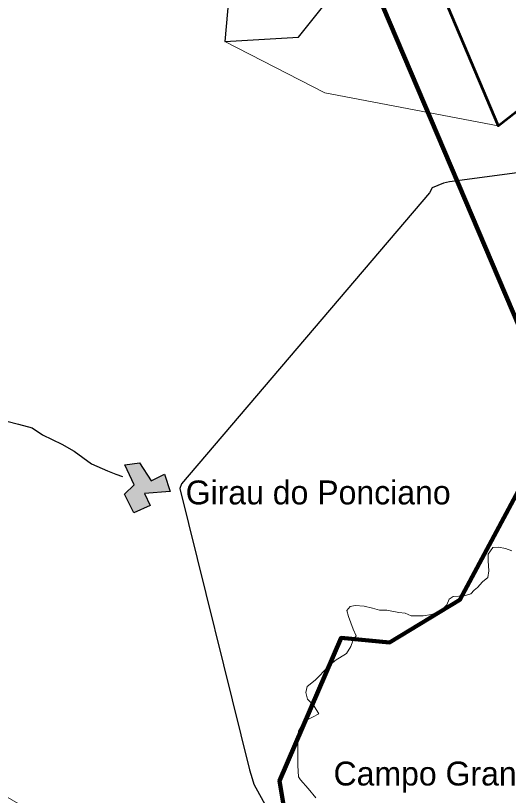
# Model space of a CAD drawing. Extents: x -1643653 to 4543381, y 1624270 to 13878484.
# Drawn here: x 735516 to 745816, y 8900056 to 8916368 of the extents above; entities that cross this region are included whole.
import ezdxf

# ---------------------------------------------------------------- set-up
doc = ezdxf.new("R2010")
doc.units = 0
doc.header["$LTSCALE"] = 200
for name, color, linetype, lineweight in [('12', 7, 'Continuous', 25), ('14', 7, 'Continuous', 13), ('21', 7, 'Continuous', 25), ('57', 7, 'Continuous', 13), ('58', 7, 'Continuous', 13), ('59', 7, 'Continuous', 53), ('60', 7, 'Continuous', 13), ('9', 7, 'Continuous', 90)]:
    doc.layers.add(name, color=color, linetype=linetype, lineweight=lineweight)
doc.layers.add('41', color=7, linetype='Continuous')

msp = doc.modelspace()

# ---------------------------------------------------------------- hatches: boundary and pattern name
at = {"layer": '21'}
msp.add_hatch(color=256, dxfattribs=at).paths.add_polyline_path([(737801.5, 8906970.9), (738106.6, 8907012.5), (738347.6, 8906633.5), (738630.7, 8906778.2), (738745.6, 8906416), (738212.5, 8906368.9), (738331.1, 8906121.9), (737984.3, 8905966.4), (737794.3, 8906356.6), (737990.6, 8906555.2)])

# ---------------------------------------------------------------- linework, layer by layer
at = {"layer": '12'}
for points in [[(746519.8, 8913147), (744583.5, 8912890.8), (744456, 8912865.6), (744221.3, 8912764.1), (744164.9, 8912662.3), (738981.9, 8906574.2), (738945.9, 8906472.4), (740401.6, 8900591.2), (740457, 8900407.7), (740497.3, 8900290.4), (741074.2, 8899240), (741140.1, 8899143.1), (741531, 8898790.9), (741761.4, 8898500.5)], [(732698.6, 8907406), (732912.6, 8907415.8), (733208.3, 8907476.3), (733493.7, 8907526.8), (733646.8, 8907597.8), (733881.6, 8907714.5), (734106.1, 8907810.9), (734320.4, 8907892), (734498.8, 8907937.5), (734677.2, 8907962.7), (734865.7, 8907967.4), (735054.3, 8907977.3), (735334.1, 8907885.1), (735578.4, 8907823.5), (735863.4, 8907741.4), (736076.8, 8907598.4), (736483.7, 8907404.1), (736742.9, 8907255.9), (737103.6, 8906990.3), (737439.3, 8906842), (737612.3, 8906775.4), (737750.2, 8906727.3)]]:
    msp.add_lwpolyline(points, dxfattribs=at)
at = {"layer": '14'}
for points in [[(745102.2, 8904352.2), (745168.7, 8904403), (745276.1, 8904525), (745383.4, 8904616.5), (745404.3, 8904754), (745394.9, 8904962.9), (745395.4, 8905100.4), (745492.7, 8905242.9), (745609.9, 8905247.8), (745752.4, 8905222.1), (745884.7, 8905170.9)], [(741412.4, 8901164.9), (741428.6, 8901404.3), (741541.4, 8901602.8), (741720, 8901694.2), (741852.7, 8901760.1), (741756.5, 8901923.3), (741614.4, 8902071.3), (741584.3, 8902208.9), (741610.3, 8902336.2), (741778.9, 8902463.3), (742049.9, 8902742.9), (742198.1, 8902875.1), (742433, 8903027.5), (742520.2, 8903170), (742566.4, 8903287.1), (742633.1, 8903393.9), (742572.5, 8903536.7), (742471.5, 8903801.7), (742436.3, 8903924.1), (742508, 8904010.5), (742615, 8904030.7), (742803.5, 8904015.1), (742976.5, 8903974), (743119, 8903933), (743276.9, 8903932.7), (743526.4, 8903881.3), (743658.8, 8903865.8), (743785.9, 8903814.6), (744035.5, 8903814.1), (744208.8, 8903839.3), (744407.8, 8903920.4), (744525.4, 8904042.5), (744576.8, 8904159.5), (744658.5, 8904215.4), (744892.9, 8904230.3), (745030.6, 8904275.9), (745102.2, 8904352.2)], [(741790.2, 8900007.9), (741627.9, 8900201.8), (741470.7, 8900385.4), (741425, 8900441.6), (741415.7, 8900681), (741411.2, 8900849.1), (741412.4, 8901164.9)]]:
    msp.add_lwpolyline(points, dxfattribs=at)
at = {"layer": '21'}
msp.add_lwpolyline([(737801.5, 8906970.9), (738106.6, 8907012.5), (738347.6, 8906633.5), (738630.7, 8906778.2), (738745.6, 8906416), (738212.5, 8906368.9), (738331.1, 8906121.9), (737984.3, 8905966.4), (737794.3, 8906356.6), (737990.6, 8906555.2)], close=True, dxfattribs=at)
at = {"layer": '57'}
for points in [[(714150.8, 8909075.2), (715793.9, 8908335.5), (718505, 8907595.7), (721708.9, 8906938.1), (724337.8, 8906773.8), (725488, 8906691.6), (726092.5, 8906203.6), (730163.4, 8902976.8), (733469.4, 8901085.6), (736775.3, 8899194.4), (741371.9, 8898310.2), (741034.6, 8900357.7)], [(741034.6, 8900357.7), (741371.9, 8898310.2), (736775.3, 8899194.4), (733469.4, 8901085.6), (730163.4, 8902976.8), (726092.5, 8906203.6), (725488, 8906691.6), (724337.8, 8906773.8), (721708.9, 8906938.1), (718505, 8907595.7), (715793.9, 8908335.5), (714150.8, 8909075.2)], [(741034.6, 8900357.7), (742318.1, 8903350.9), (743333.5, 8903255.5), (744802.2, 8904149.6), (746843.9, 8907972.7)], [(746843.9, 8907972.7), (744802.2, 8904149.6), (743333.5, 8903255.5), (742318.1, 8903350.9), (741034.6, 8900357.7)]]:
    msp.add_lwpolyline(points, dxfattribs=at)
at = {"layer": '58'}
for points in [[(752186.7, 8916608.6), (751127.3, 8914995.6), (748801.1, 8916562.5), (745599.5, 8914059.4), (741979.8, 8914750.3), (739888.1, 8915825.1), (740072.3, 8917875.9)], [(714150.8, 8909075.2), (715793.9, 8908335.5), (718505, 8907595.7), (721708.9, 8906938.1), (724337.8, 8906773.8), (725488, 8906691.6), (726092.5, 8906203.6), (730163.4, 8902976.8), (733469.4, 8901085.6), (736775.3, 8899194.4), (741371.9, 8898310.2), (741034.6, 8900357.7)], [(741034.6, 8900357.7), (742318.1, 8903350.9), (743333.5, 8903255.5), (744802.2, 8904149.6), (746843.9, 8907972.7)]]:
    msp.add_lwpolyline(points, dxfattribs=at)
at = {"layer": '59', "lineweight": 13}
msp.add_lwpolyline([(745599.5, 8914059.4), (741979.8, 8914750.3), (739888.1, 8915825.1), (741431.1, 8915917.3), (742767, 8917599.4), (740717.2, 8922392.3), (737953.4, 8923890.1), (738068.6, 8925272.7), (741707.2, 8923237.2)], close=True, dxfattribs=at)
at = {"layer": '59', "lineweight": 25}
msp.add_lwpolyline([(737999.5, 8923797.9), (737976.5, 8917968.1), (740072.3, 8917875.9), (739888.1, 8915825.1), (741431.1, 8915917.3), (742767, 8917599.4), (740717.2, 8922392.3), (737953.4, 8923890.1)], close=True, dxfattribs=at)
at = {"layer": '59'}
msp.add_lwpolyline([(742198, 8921966.9), (742774.4, 8920756.9), (745599.5, 8914059.4), (748801.1, 8916562.5), (751127.3, 8914995.6), (752186.7, 8916608.6), (754052.2, 8916585.5), (754121.3, 8918405.9), (754144.3, 8918382.9)], dxfattribs=at)
at = {"layer": '60', "lineweight": 25}
msp.add_spline([(814781, 9009175.5), (814787.2, 9009173.4), (814796.9, 9009173.4), (814799.4, 9009172.4), (814805.1, 9009174.5), (814805.6, 9009176.5), (814811.7, 9009179.5), (814811.7, 9009179.5), (814801.5, 9009181), (814790.7, 9009181.5), (814784.1, 9009183.1), (814777.4, 9009185.1), (814778.4, 9009175.5)], degree=3, dxfattribs=at)
at = {"layer": '9'}
for p, q in [((746844.1, 8907956.8), (741055, 8921600.7)), ((742318.1, 8903350.9), (743333.5, 8903255.5)), ((742318.1, 8903350.9), (743333.5, 8903255.5))]:
    msp.add_line(p, q, dxfattribs=at)
msp.add_lwpolyline([(741371.9, 8898310.2), (741034.6, 8900357.7), (742318.1, 8903350.9), (743333.5, 8903255.5), (744802.2, 8904149.6), (746844.1, 8907956.8)], dxfattribs=at)

# ---------------------------------------------------------------- texts
at = {"layer": '41'}
for s, p in [('Girau do Ponciano', (739070.3, 8906143.2)), ('Campo Grande', (742160.9, 8900263.3))]:
    msp.add_text(s, height=500, dxfattribs=at).set_placement(p)

doc.saveas('drawing.dxf')
